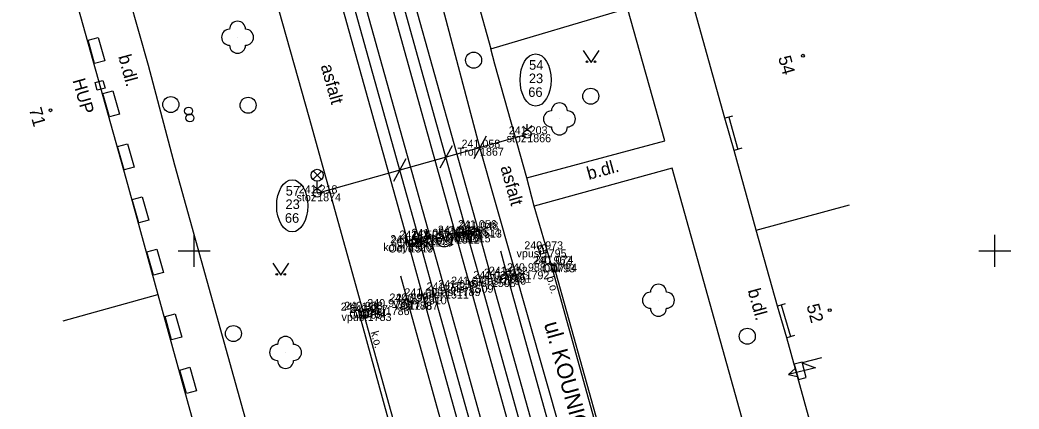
# Model space of a CAD drawing. Extents: x -599098 to -598820, y -1159597 to -1158744.
# Drawn here: x -599060.9 to -598998.5, y -1158859.9 to -1158835.6 of the extents above; entities that cross this region are included whole.
import ezdxf

# ---------------------------------------------------------------- set-up
doc = ezdxf.new("R2010")
doc.units = 0
for name, color, linetype in [('body', 7, 'Continuous'), ('budovy', 7, 'Continuous'), ('dešťové vpusti šachty', 7, 'Continuous'), ('druh pozemku stromy', 7, 'Continuous'), ('hektometrická síť', 7, 'Continuous'), ('kresba', 7, 'Continuous'), ('kódy bodů', 7, 'Continuous'), ('popisy', 7, 'Continuous'), ('popisy budov', 7, 'Continuous'), ('tram_koleje', 7, 'Continuous'), ('tram_odvodňovač', 7, 'Continuous'), ('tram_osa', 7, 'Continuous'), ('trol_detaily', 7, 'Continuous'), ('trol_převěsy', 7, 'Continuous'), ('trol_troljová stopa', 7, 'Continuous'), ('trol_ved sloupy konzoly', 7, 'Continuous'), ('trol_čísla sloupů', 7, 'Continuous'), ('vodorovné dopravní značení_bílé', 7, 'Continuous'), ('výšky bodů', 7, 'Continuous'), ('značky IS', 7, 'Continuous'), ('čísla bodů', 7, 'Continuous')]:
    doc.layers.add(name, color=color, linetype=linetype)

msp = doc.modelspace()

# ---------------------------------------------------------------- linework, layer by layer
at = {"layer": 'body'}
for p, q in [((-599029.191, -1158842.719), (-599029.191, -1158842.719)), ((-599032.142, -1158843.559), (-599032.142, -1158843.559)), ((-599042.31, -1158846.405), (-599042.31, -1158846.405)), ((-599033.622, -1158848.932), (-599033.622, -1158848.932)), ((-599032.971, -1158848.972), (-599032.971, -1158848.972)), ((-599032.355, -1158848.586), (-599032.355, -1158848.586)), ((-599032.265, -1158848.671), (-599032.265, -1158848.671)), ((-599036.638, -1158849.522), (-599036.638, -1158849.522)), ((-599036.555, -1158849.605), (-599036.555, -1158849.605)), ((-599036.021, -1158849.233), (-599036.021, -1158849.233)), ((-599035.289, -1158849.257), (-599035.289, -1158849.257)), ((-599035.263, -1158849.128), (-599035.263, -1158849.128)), ((-599033.651, -1158849.046), (-599033.651, -1158849.046)), ((-599028.224, -1158849.909), (-599028.224, -1158849.909)), ((-599027.697, -1158850.844), (-599027.697, -1158850.844)), ((-599027.575, -1158850.806), (-599027.575, -1158850.806)), ((-599029.299, -1158851.278), (-599029.299, -1158851.278)), ((-599031.404, -1158851.762), (-599031.404, -1158851.762)), ((-599030.749, -1158851.615), (-599030.749, -1158851.615)), ((-599030.437, -1158851.493), (-599030.437, -1158851.493)), ((-599034.327, -1158852.48), (-599034.327, -1158852.48)), ((-599033.6, -1158852.327), (-599033.6, -1158852.327)), ((-599032.791, -1158852.115), (-599032.791, -1158852.115)), ((-599036.644, -1158853.17), (-599036.644, -1158853.17)), ((-599036.237, -1158853.186), (-599036.237, -1158853.186)), ((-599035.712, -1158852.845), (-599035.712, -1158852.845)), ((-599039.732, -1158853.737), (-599039.732, -1158853.737)), ((-599039.473, -1158853.684), (-599039.473, -1158853.684)), ((-599039.155, -1158853.883), (-599039.155, -1158853.883)), ((-599038.03, -1158853.516), (-599038.03, -1158853.516))]:
    msp.add_line(p, q, dxfattribs=at)
at = {"layer": 'budovy'}
for p, q in [((-599058.94, -1158828.78), (-599054.26, -1158845.47)), ((-599016.85, -1158841.72), (-599019.84, -1158831.02)), ((-599016.28, -1158843.73), (-599016.85, -1158841.72)), ((-599014.89, -1158848.71), (-599016.28, -1158843.73)), ((-599054.26, -1158845.47), (-599052.26, -1158852.72)), ((-599014.89, -1158848.71), (-599009.058, -1158847.12)), ((-599013.57, -1158853.45), (-599014.89, -1158848.71)), ((-599058.18, -1158854.384), (-599052.26, -1158852.72)), ((-599052.26, -1158852.72), (-599049.4, -1158863.05)), ((-599012.99, -1158855.43), (-599013.57, -1158853.45)), ((-599009.9, -1158866.53), (-599012.99, -1158855.43))]:
    msp.add_line(p, q, dxfattribs=at)
for centre in [(-599011.976, -1158837.812), (-599058.96, -1158841.223), (-599010.303, -1158853.714)]:
    msp.add_circle(centre, 0.0875, dxfattribs=at)
at = {"layer": 'dešťové vpusti šachty'}
for p, q in [((-599028.283, -1158849.666), (-599028.165, -1158850.152)), ((-599039.224, -1158853.643), (-599039.086, -1158854.123))]:
    msp.add_line(p, q, dxfattribs=at)
for points in [[(-599028.526, -1158849.725), (-599028.408, -1158850.211), (-599027.922, -1158850.093), (-599028.04, -1158849.607)], [(-599039.464, -1158853.712), (-599039.326, -1158854.192), (-599038.846, -1158854.054), (-599038.984, -1158853.574)]]:
    msp.add_lwpolyline(points, close=True, dxfattribs=at)
at = {"layer": 'druh pozemku stromy'}
for points in [[(-599025.708, -1158837.491), (-599025.208, -1158838.241), (-599024.708, -1158837.491)], [(-599045.084, -1158850.773), (-599044.584, -1158851.523), (-599044.084, -1158850.773)]]:
    msp.add_lwpolyline(points, dxfattribs=at)
for centre, radius in [((-599047.28, -1158836.66), 0.0005), ((-599025.458, -1158838.191), 0.05), ((-599024.958, -1158838.191), 0.05), ((-599027.18, -1158841.76), 0.0005), ((-599044.834, -1158851.473), 0.05), ((-599044.334, -1158851.473), 0.05), ((-599021, -1158853.09), 0.0005), ((-599044.287, -1158856.351), 0.0005)]:
    msp.add_circle(centre, radius, dxfattribs=at)
for centre, start, end in [((-599047.28, -1158836.16), 0, 179.99999), ((-599047.78, -1158836.66), 89.99999, 269.99999), ((-599046.78, -1158836.66), 270, 89.99999), ((-599047.28, -1158837.16), 179.99999, 359.99999), ((-599027.18, -1158841.26), 0, 179.99999), ((-599027.68, -1158841.76), 89.99999, 269.99999), ((-599026.68, -1158841.76), 270, 89.99999), ((-599027.18, -1158842.26), 179.99999, 359.99999), ((-599021, -1158852.59), 0, 179.99999), ((-599021.5, -1158853.09), 89.99999, 269.99999), ((-599020.5, -1158853.09), 270, 89.99999), ((-599021, -1158853.59), 179.99999, 359.99999), ((-599044.787, -1158856.351), 89.99999, 269.99999), ((-599044.287, -1158855.851), 0, 179.99999), ((-599043.787, -1158856.351), 270, 89.99999), ((-599044.287, -1158856.851), 179.99999, 359.99999)]:
    msp.add_arc(centre, 0.5, start, end, dxfattribs=at)
at = {"layer": 'hektometrická síť'}
for p, q in [((-599050, -1158851), (-599050, -1158849)), ((-599000, -1158851), (-599000, -1158849)), ((-599051, -1158850), (-599049, -1158850)), ((-599001, -1158850), (-598999, -1158850))]:
    msp.add_line(p, q, dxfattribs=at)
at = {"layer": 'kresba'}
for p, q in [((-599052.85, -1158838.43), (-599060.87, -1158809.81)), ((-599046.59, -1158828.27), (-599042.83, -1158841.62)), ((-599032.79, -1158832.59), (-599031.46, -1158837.38)), ((-599031.46, -1158837.38), (-599023.33, -1158834.96)), ((-599020.59, -1158843.13), (-599022.94, -1158834.85)), ((-599056.62, -1158836.84), (-599055.99, -1158836.67)), ((-599056.21, -1158838.3), (-599056.62, -1158836.84)), ((-599055.99, -1158836.67), (-599055.58, -1158838.13)), ((-599031.22, -1158838.34), (-599031.46, -1158837.38)), ((-599055.58, -1158838.13), (-599056.21, -1158838.3)), ((-599029.21, -1158845.44), (-599031.22, -1158838.34)), ((-599051.19, -1158844.65), (-599052.85, -1158838.43)), ((-599055.7, -1158840.17), (-599055.07, -1158840)), ((-599055.29, -1158841.63), (-599055.7, -1158840.17)), ((-599055.07, -1158840), (-599054.66, -1158841.46)), ((-599054.66, -1158841.46), (-599055.29, -1158841.63)), ((-599042.83, -1158841.62), (-599039.473, -1158853.684)), ((-599016.369, -1158841.584), (-599016.85, -1158841.72)), ((-599016.609, -1158841.652), (-599016.039, -1158843.662)), ((-599054.78, -1158843.49), (-599054.15, -1158843.32)), ((-599054.15, -1158843.32), (-599053.74, -1158844.78)), ((-599029.21, -1158845.44), (-599020.59, -1158843.13)), ((-599054.37, -1158844.95), (-599054.78, -1158843.49)), ((-599015.799, -1158843.594), (-599016.28, -1158843.73)), ((-599053.74, -1158844.78), (-599054.37, -1158844.95)), ((-599041.84, -1158878.21), (-599051.19, -1158844.65)), ((-599020.15, -1158844.83), (-599028.75, -1158847.21)), ((-599012.54, -1158871.97), (-599020.15, -1158844.83)), ((-599028.75, -1158847.21), (-599029.21, -1158845.44)), ((-599053.86, -1158846.79), (-599053.23, -1158846.62)), ((-599053.45, -1158848.25), (-599053.86, -1158846.79)), ((-599053.23, -1158846.62), (-599052.82, -1158848.08)), ((-599027.699, -1158850.844), (-599028.75, -1158847.21)), ((-599052.82, -1158848.08), (-599053.45, -1158848.25)), ((-599052.95, -1158850.07), (-599052.32, -1158849.9)), ((-599052.54, -1158851.53), (-599052.95, -1158850.07)), ((-599052.32, -1158849.9), (-599051.91, -1158851.36)), ((-599024.622, -1158861.904), (-599027.697, -1158850.844)), ((-599027.575, -1158850.806), (-599024.48, -1158861.874)), ((-599051.91, -1158851.36), (-599052.54, -1158851.53)), ((-599013.09, -1158853.309), (-599013.57, -1158853.45)), ((-599051.81, -1158854.1), (-599051.18, -1158853.93)), ((-599051.18, -1158853.93), (-599050.77, -1158855.39)), ((-599036.653, -1158864.874), (-599039.732, -1158853.737)), ((-599039.473, -1158853.684), (-599036.378, -1158864.834)), ((-599013.33, -1158853.38), (-599012.75, -1158855.36)), ((-599051.4, -1158855.56), (-599051.81, -1158854.1)), ((-599050.77, -1158855.39), (-599051.4, -1158855.56)), ((-599012.51, -1158855.289), (-599012.99, -1158855.43)), ((-599050.89, -1158857.45), (-599050.26, -1158857.28)), ((-599050.48, -1158858.91), (-599050.89, -1158857.45)), ((-599050.26, -1158857.28), (-599049.85, -1158858.74)), ((-599049.85, -1158858.74), (-599050.48, -1158858.91))]:
    msp.add_line(p, q, dxfattribs=at)
at = {"layer": 'tram_koleje'}
for p, q in [((-599037.862, -1158833.921), (-599033.651, -1158849.046)), ((-599032.265, -1158848.671), (-599036.478, -1158833.562)), ((-599035.263, -1158849.128), (-599039.348, -1158834.467)), ((-599040.727, -1158834.846), (-599036.638, -1158849.522)), ((-599031.404, -1158851.762), (-599032.265, -1158848.671)), ((-599036.638, -1158849.522), (-599035.712, -1158852.845)), ((-599034.327, -1158852.48), (-599035.263, -1158849.128)), ((-599033.651, -1158849.046), (-599032.791, -1158852.115)), ((-599028.297, -1158862.918), (-599031.404, -1158851.762)), ((-599031.208, -1158863.685), (-599034.327, -1158852.48)), ((-599032.791, -1158852.115), (-599029.681, -1158863.282)), ((-599035.712, -1158852.845), (-599032.577, -1158864.098))]:
    msp.add_line(p, q, dxfattribs=at)
at = {"layer": 'tram_odvodňovač'}
for p, q in [((-599033.622, -1158848.932), (-599032.355, -1158848.586)), ((-599033.566, -1158849.134), (-599033.622, -1158848.932)), ((-599032.299, -1158848.788), (-599033.566, -1158849.134)), ((-599032.355, -1158848.586), (-599032.299, -1158848.788)), ((-599035.346, -1158849.047), (-599036.612, -1158849.395)), ((-599036.612, -1158849.395), (-599036.555, -1158849.605)), ((-599036.555, -1158849.605), (-599035.289, -1158849.257)), ((-599035.289, -1158849.257), (-599035.346, -1158849.047))]:
    msp.add_line(p, q, dxfattribs=at)
at = {"layer": 'tram_osa'}
for points in [[(-598998.482, -1158972.553), (-599001.612, -1158961.324), (-599004.755, -1158950.077), (-599007.858, -1158938.885), (-599009.243, -1158933.905), (-599010.468, -1158929.507), (-599013.278, -1158919.438), (-599013.649, -1158918.106), (-599016.803, -1158906.805), (-599019.981, -1158895.419), (-599022.632, -1158885.903), (-599025.83, -1158874.435), (-599028.989, -1158863.1), (-599032.097, -1158851.938), (-599032.958, -1158848.858), (-599037.17, -1158833.741), (-599041.581, -1158817.902)], [(-599044.518, -1158818.761), (-599040.037, -1158834.656), (-599035.95, -1158849.325), (-599035.019, -1158852.662), (-599031.892, -1158863.891), (-599028.72, -1158875.28), (-599025.529, -1158886.717), (-599022.874, -1158896.237), (-599019.714, -1158907.545), (-599016.534, -1158918.918), (-599016.338, -1158919.622), (-599013.47, -1158929.909), (-599012.317, -1158934.072), (-599010.723, -1158939.81), (-599007.63, -1158950.895), (-599004.503, -1158962.072), (-599001.36, -1158973.306)]]:
    msp.add_lwpolyline(points, dxfattribs=at)
at = {"layer": 'trol_detaily'}
for p, q in [((-599031.758, -1158842.848), (-599032.529, -1158844.249)), ((-599033.885, -1158843.446), (-599034.656, -1158844.847)), ((-599036.781, -1158844.259), (-599037.552, -1158845.661))]:
    msp.add_line(p, q, dxfattribs=at)
at = {"layer": 'trol_převěsy'}
msp.add_line((-599042.31, -1158846.405), (-599029.191, -1158842.719), dxfattribs=at)
at = {"layer": 'trol_troljová stopa'}
for p, q in [((-599032.143, -1158843.549), (-599038.311, -1158820.248)), ((-599025.562, -1158866.726), (-599032.143, -1158843.549))]:
    msp.add_line(p, q, dxfattribs=at)
at = {"layer": 'trol_ved sloupy konzoly'}
for p, q in [((-599029.194, -1158842.47), (-599029.2, -1158842.098)), ((-599029.194, -1158842.47), (-599029.469, -1158842.203)), ((-599029.194, -1158842.47), (-599028.908, -1158842.177)), ((-599042.313, -1158846.156), (-599042.319, -1158845.784)), ((-599042.313, -1158846.156), (-599042.027, -1158845.863)), ((-599042.313, -1158846.156), (-599042.588, -1158845.889))]:
    msp.add_line(p, q, dxfattribs=at)
for centre in [(-599029.19, -1158842.72), (-599042.309, -1158846.406)]:
    msp.add_circle(centre, 0.248, dxfattribs=at)
at = {"layer": 'trol_čísla sloupů'}
for centre in [(-599028.67, -1158839.325), (-599043.867, -1158847.189)]:
    msp.add_ellipse(centre, major_axis=(0, -1.633), ratio=0.595913, dxfattribs=at)
at = {"layer": 'vodorovné dopravní značení_bílé'}
for points in [[(-599023.895, -1158875.07), (-599027.342, -1158862.645), (-599030.437, -1158851.493), (-599030.847, -1158850.016)], [(-599030.477, -1158875.276), (-599033.56, -1158864.293), (-599036.644, -1158853.17), (-599037.083, -1158851.585)]]:
    msp.add_lwpolyline(points, dxfattribs=at)
at = {"layer": 'značky IS'}
for p, q in [((-599056.17, -1158839.49), (-599055.69, -1158839.36)), ((-599056.04, -1158839.97), (-599056.17, -1158839.49)), ((-599055.69, -1158839.36), (-599055.56, -1158839.84)), ((-599055.56, -1158839.84), (-599056.04, -1158839.97)), ((-599042.574, -1158845.543), (-599042.046, -1158845.015)), ((-599042.038, -1158845.54), (-599042.566, -1158845.011)), ((-599042.31, -1158846.405), (-599042.31, -1158845.655))]:
    msp.add_line(p, q, dxfattribs=at)
for points in [[(-599010.818, -1158856.695), (-599012.031, -1158856.997), (-599011.182, -1158857.301), (-599012.88, -1158857.724)], [(-599012.456, -1158857.361), (-599012.88, -1158857.724), (-599012.335, -1158857.846)]]:
    msp.add_lwpolyline(points, dxfattribs=at)
msp.add_lwpolyline([(-599012.514, -1158857.085), (-599012.248, -1158858.049), (-599011.766, -1158857.915), (-599012.032, -1158856.951)], close=True, dxfattribs=at)
for centre, radius in [((-599032.54, -1158838.09), 0.5), ((-599025.226, -1158840.342), 0.5), ((-599051.45, -1158840.86), 0.5), ((-599046.623, -1158840.909), 0.5), ((-599050.34, -1158841.27), 0.25), ((-599050.26, -1158841.7), 0.25), ((-599042.31, -1158845.28), 0.375), ((-599034.38, -1158849.26), 0.5), ((-599047.54, -1158855.17), 0.5), ((-599015.45, -1158855.34), 0.5)]:
    msp.add_circle(centre, radius, dxfattribs=at)

# ---------------------------------------------------------------- texts
at = {"layer": 'kódy bodů'}
for s, p in [('stoz', (-599030.481, -1158843.219)), ('Trol', (-599033.542, -1158844.059)), ('stoz', (-599043.6, -1158846.905)), ('Odvo', (-599034.94, -1158849.432)), ('Odvo', (-599034.289, -1158849.472)), ('kolej', (-599033.805, -1158849.171)), ('Odvo', (-599033.673, -1158849.086)), ('kolej', (-599038.178, -1158850.022)), ('Odvo', (-599037.873, -1158850.105)), ('Odvo', (-599037.339, -1158849.733)), ('kolej', (-599036.803, -1158849.628)), ('Odvo', (-599036.607, -1158849.757)), ('kolej', (-599035.191, -1158849.546)), ('vpust', (-599029.859, -1158850.409)), ('OD', (-599028.269, -1158851.344)), ('ON', (-599028.145, -1158851.306)), ('asf', (-599030.232, -1158851.778)), ('kolej', (-599034.331, -1158852.615)), ('kolej', (-599032.944, -1158852.262)), ('asf', (-599031.682, -1158852.115)), ('VDZ', (-599031.357, -1158851.993)), ('kolej', (-599035.867, -1158852.98)), ('asf', (-599034.533, -1158852.827)), ('VDZ', (-599037.564, -1158853.67)), ('kolej', (-599037.252, -1158853.345)), ('asf', (-599037.17, -1158853.686)), ('vpust', (-599040.79, -1158854.383)), ('ON', (-599040.302, -1158854.237)), ('OD', (-599040.045, -1158854.184)), ('asf', (-599038.963, -1158854.016))]:
    msp.add_text(s, height=0.5, dxfattribs=at).set_placement(p)
at = {"layer": 'popisy'}
for s, height, rotation, p in [('b.dl.', 0.8, 285.15199, (-599054.738, -1158837.853)), ('asfalt', 0.8, 285.56013, (-599042.099, -1158838.447)), ('HUP', 0.8, 285.66389, (-599057.597, -1158839.349)), ('b.dl.', 0.8, 15.3605, (-599025.348, -1158845.574)), ('asfalt', 0.8, 285.56013, (-599030.879, -1158844.781)), ('b.o.', 0.5, 285.53747, (-599027.991, -1158851.653)), ('b.dl.', 0.8, 285.3605, (-599015.434, -1158852.47)), ('ul. KOUNICOVA', 1, 285.51425, (-599028.156, -1158854.559)), ('k.o.', 0.5, 285.51351, (-599038.979, -1158855.09))]:
    msp.add_text(s, height=height, rotation=rotation, dxfattribs=at).set_placement(p)
at = {"layer": 'popisy budov'}
for s, rotation, p in [('54', 285.36, (-599013.531, -1158837.926)), ('71', 285.47785, (-599060.321, -1158841.16)), ('52', 285.36, (-599011.76, -1158853.429))]:
    msp.add_text(s, height=0.8, rotation=rotation, dxfattribs=at).set_placement(p)
at = {"layer": 'trol_čísla sloupů'}
for s, p in [('54', (-599029.078, -1158838.688)), ('23', (-599029.091, -1158839.526)), ('66', (-599029.128, -1158840.385)), ('57', (-599044.276, -1158846.552)), ('23', (-599044.289, -1158847.39)), ('66', (-599044.326, -1158848.249))]:
    msp.add_text(s, height=0.6, dxfattribs=at).set_placement(p)
at = {"layer": 'výšky bodů'}
for s, p in [('241.203', (-599030.343, -1158842.719)), ('241.058', (-599033.294, -1158843.559)), ('241.218', (-599043.462, -1158846.405)), ('241.056', (-599033.515, -1158848.586)), ('241.048', (-599033.417, -1158848.671)), ('241.052', (-599037.173, -1158849.233)), ('241.057', (-599036.441, -1158849.257)), ('241.056', (-599036.423, -1158849.128)), ('241.074', (-599034.774, -1158848.932)), ('241.061', (-599034.759, -1158849.046)), ('241.066', (-599034.131, -1158848.972)), ('241.031', (-599037.746, -1158849.522)), ('241.044', (-599037.707, -1158849.605)), ('240.973', (-599029.376, -1158849.909)), ('240.988', (-599030.451, -1158851.278)), ('240.962', (-599028.849, -1158850.844)), ('241.074', (-599028.727, -1158850.806)), ('241.027', (-599032.556, -1158851.762)), ('241.013', (-599031.901, -1158851.615)), ('241.012', (-599031.589, -1158851.493)), ('241.032', (-599035.479, -1158852.48)), ('241.035', (-599034.752, -1158852.327)), ('241.045', (-599033.943, -1158852.115)), ('240.997', (-599037.796, -1158853.17)), ('240.996', (-599037.397, -1158853.186)), ('241.009', (-599036.864, -1158852.845)), ('241.121', (-599040.84, -1158853.737)), ('240.968', (-599040.625, -1158853.684)), ('240.978', (-599039.182, -1158853.516)), ('240.957', (-599040.307, -1158853.883))]:
    msp.add_text(s, height=0.5, dxfattribs=at).set_placement(p)
at = {"layer": 'čísla bodů'}
for s, p in [('1866', (-599029.191, -1158843.219)), ('1867', (-599032.142, -1158844.059)), ('1874', (-599042.31, -1158846.905)), ('1516', (-599033.622, -1158849.432)), ('1515', (-599032.971, -1158849.472)), ('1514', (-599032.355, -1158849.086)), ('1513', (-599032.265, -1158849.171)), ('1520', (-599036.638, -1158850.022)), ('1519', (-599036.555, -1158850.105)), ('1518', (-599036.021, -1158849.733)), ('1517', (-599035.289, -1158849.757)), ('1521', (-599035.263, -1158849.628)), ('1512', (-599033.651, -1158849.546)), ('1795', (-599028.224, -1158850.409)), ('1793', (-599027.697, -1158851.344)), ('1794', (-599027.575, -1158851.306)), ('1792', (-599029.299, -1158851.778)), ('1509', (-599032.791, -1158852.615)), ('1508', (-599031.404, -1158852.262)), ('1790', (-599030.749, -1158852.115)), ('1791', (-599030.437, -1158851.993)), ('1511', (-599034.327, -1158852.98)), ('1789', (-599033.6, -1158852.827)), ('1788', (-599036.644, -1158853.67)), ('1787', (-599036.237, -1158853.686)), ('1510', (-599035.712, -1158853.345)), ('1785', (-599039.732, -1158854.237)), ('1784', (-599039.473, -1158854.184)), ('1783', (-599039.155, -1158854.383)), ('1786', (-599038.03, -1158854.016))]:
    msp.add_text(s, height=0.5, dxfattribs=at).set_placement(p)

doc.saveas('drawing.dxf')
